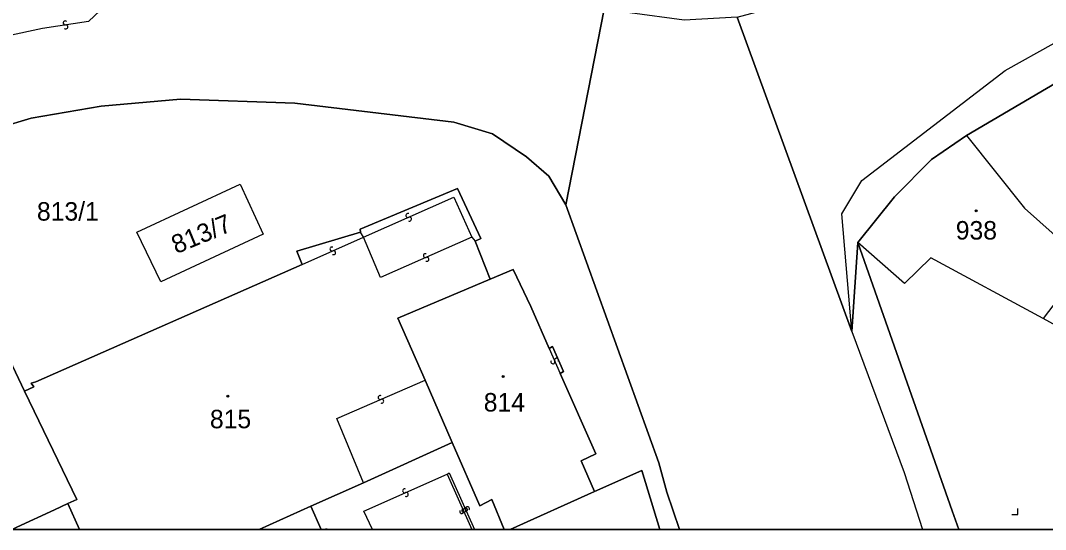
# Model space of a CAD drawing. Extents: x -600309 to -598967, y -1161267 to -1160292.
# Drawn here: x -599299.8 to -599205.5, y -1161267 to -1161220.2 of the extents above; entities that cross this region are included whole.
import ezdxf

# ---------------------------------------------------------------- set-up
doc = ezdxf.new("R2010")
doc.units = 0
for name, color, linetype in [('Level 1', 7, 'Continuous'), ('Level 13', 7, 'Continuous'), ('Level 3', 7, 'Continuous'), ('Level 4', 7, 'Continuous'), ('Level 5', 7, 'Continuous'), ('Level 57', 7, 'Continuous'), ('Level 60', 7, 'Continuous'), ('Vrstva 60', 7, 'Continuous'), ('Vrstva 63', 7, 'Continuous')]:
    doc.layers.add(name, color=color, linetype=linetype)

msp = doc.modelspace()

# ---------------------------------------------------------------- linework, layer by layer
at = {"layer": 'Level 1'}
for p, q in [((-599246.98, -1161263.55), (-599254.754, -1161267.031)), ((-599294.371, -1161267.031), (-599295.44, -1161264.65)), ((-599277.85, -1161267.031), (-599273.08, -1161264.9)), ((-599273.08, -1161264.9), (-599272.128, -1161267.031))]:
    msp.add_line(p, q, dxfattribs=at)
for points in [[(-599249.63, -1161237.16), (-599246.09, -1161219.18)], [(-599233.84, -1161219.9), (-599223.3, -1161248.82)], [(-599212.73, -1161230.8), (-599198.02, -1161222.13)], [(-599324.35, -1161239.64), (-599311.6, -1161233.84), (-599304.56, -1161230.9), (-599298.82, -1161229.2), (-599292.38, -1161228.1), (-599285.07, -1161227.45), (-599274.57, -1161227.83), (-599259.92, -1161229.56), (-599256.37, -1161230.63), (-599253.25, -1161232.74), (-599251.19, -1161234.52), (-599249.63, -1161237.16)], [(-599222.73, -1161240.63), (-599219.38, -1161236.42), (-599215.97, -1161233.01), (-599212.73, -1161230.8)], [(-599212.73, -1161230.8), (-599207.4, -1161237.47), (-599203.18, -1161241.25)], [(-599289.09, -1161239.69), (-599279.59, -1161235.27), (-599277.46, -1161239.86), (-599286.89, -1161244.25), (-599289.09, -1161239.69)], [(-599268.51, -1161239.68), (-599268.55, -1161239.41), (-599259.58, -1161235.66), (-599257.43, -1161240.27), (-599257.96, -1161240.51)], [(-599249.63, -1161237.16), (-599241.05, -1161260.89), (-599240.32, -1161263.6), (-599239.15, -1161267.031)], [(-599273.89, -1161242.65), (-599274.38, -1161241.42), (-599268.51, -1161239.68)], [(-599257.96, -1161240.51), (-599256.57, -1161244.02)], [(-599223.3, -1161248.82), (-599222.73, -1161240.63)], [(-599222.73, -1161240.63), (-599214.06, -1161265.3), (-599213.462, -1161267.031)], [(-599205.68, -1161247.62), (-599216.03, -1161242.03), (-599218.44, -1161244.4), (-599222.73, -1161240.63)], [(-599299.43, -1161254.3), (-599298.59, -1161253.91), (-599298.81, -1161253.56), (-599298.39, -1161253.44), (-599273.89, -1161242.65)], [(-599256.57, -1161244.02), (-599254.47, -1161243.13), (-599252.85, -1161246.51), (-599251.14, -1161250.39)], [(-599262.56, -1161253.29), (-599265.07, -1161247.6), (-599256.57, -1161244.02)], [(-599299.43, -1161254.3), (-599304.16, -1161244.39), (-599318.63, -1161251.32)], [(-599202.62, -1161249.31), (-599205.68, -1161247.62)], [(-599251.14, -1161250.39), (-599250.84, -1161250.21), (-599249.84, -1161252.49), (-599250.15, -1161252.67)], [(-599250.15, -1161252.67), (-599246.85, -1161260.08), (-599248.21, -1161260.71), (-599246.98, -1161263.55)], [(-599260.07, -1161259.02), (-599262.56, -1161253.29)], [(-599295.44, -1161264.65), (-599294.62, -1161264.27), (-599299.43, -1161254.3)], [(-599260.07, -1161259.02), (-599268.24, -1161262.74)], [(-599255.305, -1161267.031), (-599256.42, -1161264.28), (-599257.52, -1161264.85), (-599260.07, -1161259.02)], [(-599240.964, -1161267.031), (-599242.62, -1161261.6), (-599246.98, -1161263.55)], [(-599268.24, -1161262.74), (-599273.08, -1161264.9)], [(-599295.44, -1161264.65), (-599296.66, -1161265.23), (-599300.14, -1161266.83)]]:
    msp.add_lwpolyline(points, dxfattribs=at)
at = {"layer": 'Level 13'}
for centre, start, end in [((-599295.687, -1161220.438), 45.96507, 278.55507), ((-599295.633, -1161220.803), 226.17953, 98.27752), ((-599264.153, -1161238.141), 61.18206, 293.28006), ((-599264.006, -1161238.479), 240.9676, 113.5576), ((-599271.143, -1161241.231), 61.27864, 293.37664), ((-599270.996, -1161241.569), 241.06419, 113.65419), ((-599262.544, -1161241.841), 61.01296, 293.60296), ((-599262.397, -1161242.179), 241.22742, 113.32541), ((-599250.809, -1161251.603), 150.62927, 23.21927), ((-599250.47, -1161251.458), 330.84373, 202.94173), ((-599266.702, -1161254.89), 60.81723, 292.91523), ((-599266.558, -1161255.229), 240.60277, 113.19277), ((-599264.453, -1161263.471), 61.37674, 293.47474), ((-599264.306, -1161263.808), 241.16229, 113.75229), ((-599258.671, -1161265.126), 331.46937, 203.56736), ((-599259.198, -1161265.375), 151.29406, 23.88406), ((-599259.008, -1161265.274), 151.25491, 23.84491), ((-599258.861, -1161265.226), 331.50851, 203.60651)]:
    msp.add_arc(centre, 0.184, start, end, dxfattribs=at)
at = {"layer": 'Level 3'}
msp.add_line((-599260.54, -1161261.93), (-599258.254, -1161267.031), dxfattribs=at)
for points in [[(-599223.3, -1161248.82), (-599224.22, -1161238), (-599222.39, -1161234.93), (-599209.2, -1161224.8), (-599200.17, -1161219.79), (-599176.66, -1161208.04), (-599174.5, -1161203.42), (-599173.15, -1161201.6), (-599171.21, -1161200.56), (-599152.81, -1161193.73), (-599140.14, -1161189.54), (-599114.2, -1161181.54), (-599096.23, -1161175.97), (-599081.58, -1161170.26)], [(-599296.4, -1161212.23), (-599295.75, -1161212.52), (-599295.14, -1161212.94), (-599294.51, -1161213.47), (-599293.97, -1161214.1), (-599293.38, -1161214.9), (-599292.9, -1161215.67), (-599292.4, -1161216.64), (-599292.24, -1161216.95), (-599292.03, -1161217.33), (-599291.87, -1161217.69), (-599291.76, -1161218.13), (-599291.78, -1161218.5), (-599291.96, -1161218.79), (-599293.53, -1161220.29), (-599297.79, -1161220.95), (-599301.06, -1161221.66)], [(-599268.25, -1161240.15), (-599259.91, -1161236.47), (-599258.27, -1161240.15)], [(-599273.89, -1161242.65), (-599268.25, -1161240.15)], [(-599268.25, -1161240.15), (-599268.51, -1161239.68)], [(-599258.27, -1161240.15), (-599266.66, -1161243.86), (-599268.25, -1161240.15)], [(-599258.27, -1161240.15), (-599257.96, -1161240.51)], [(-599203.81, -1161245.18), (-599205.68, -1161247.62)], [(-599223.3, -1161248.82), (-599218.48, -1161261.8), (-599216.8, -1161267.031)], [(-599251.14, -1161250.39), (-599250.15, -1161252.67)], [(-599268.24, -1161262.74), (-599270.7, -1161256.82), (-599262.56, -1161253.29)], [(-599267.417, -1161267.031), (-599268.22, -1161265.35), (-599260.54, -1161261.93)], [(-599260.54, -1161261.93), (-599260.35, -1161261.83), (-599258.024, -1161267.031)], [(-599271.842, -1161267.031), (-599271.62, -1161266.93), (-599271.573, -1161267.031)]]:
    msp.add_lwpolyline(points, dxfattribs=at)
at = {"layer": 'Level 5'}
msp.add_lwpolyline([(-599208.57, -1161265.66), (-599208.02, -1161265.66), (-599208.02, -1161265.11)], dxfattribs=at)
for centre, radius in [((-599211.85, -1161237.71), 0.09), ((-599211.85, -1161237.71), 0.0521), ((-599255.38, -1161252.97), 0.09), ((-599255.38, -1161252.97), 0.0521), ((-599280.72, -1161254.78), 0.09), ((-599280.72, -1161254.78), 0.0521)]:
    msp.add_circle(centre, radius, dxfattribs=at)
at = {"layer": 'Level 60'}
for points in [[(-599223.3, -1161248.82), (-599233.84, -1161219.9), (-599228.56, -1161218.5), (-599222.89, -1161216.04), (-599198.82, -1161204.61), (-599186.71, -1161199.25), (-599161.82, -1161189.5), (-599099.81, -1161165.17), (-599095.29, -1161162.55), (-599094.88, -1161161.32), (-599094.31, -1161159.35), (-599094.94, -1161155.86), (-599095.55, -1161152.16), (-599095.89, -1161150.08), (-599085.08, -1161148.21), (-599079.82, -1161147.3)], [(-599081.02, -1161174.93), (-599090.91, -1161179.13), (-599097.73, -1161181.41), (-599102.87, -1161182.85), (-599120.59, -1161186.21), (-599143.27, -1161192.59), (-599155.66, -1161196.54), (-599171.36, -1161202.87), (-599168.74, -1161207.07), (-599181.86, -1161213.87), (-599198.02, -1161222.13), (-599212.73, -1161230.8), (-599215.97, -1161233.01), (-599219.38, -1161236.42), (-599222.73, -1161240.63), (-599223.3, -1161248.82)]]:
    msp.add_lwpolyline(points, dxfattribs=at)
for points in [[(-599198.74, -1161251.44), (-599202.62, -1161249.31), (-599205.68, -1161247.62), (-599216.03, -1161242.03), (-599218.44, -1161244.4), (-599222.73, -1161240.63), (-599219.38, -1161236.42), (-599215.97, -1161233.01), (-599212.73, -1161230.8), (-599207.4, -1161237.47), (-599203.18, -1161241.25), (-599188.58, -1161250.51), (-599185.56, -1161255.26), (-599195.05, -1161258.37), (-599197.64, -1161252.81)], [(-599289.09, -1161239.69), (-599279.59, -1161235.27), (-599277.46, -1161239.86), (-599286.89, -1161244.25)]]:
    msp.add_lwpolyline(points, close=True, dxfattribs=at)
at = {"layer": 'Vrstva 60'}
for points in [[(-599304.56, -1161230.9), (-599298.82, -1161229.2), (-599292.38, -1161228.1), (-599285.07, -1161227.45), (-599274.57, -1161227.83), (-599259.92, -1161229.56), (-599256.37, -1161230.63), (-599253.25, -1161232.74), (-599251.19, -1161234.52), (-599249.63, -1161237.16), (-599246.09, -1161219.18), (-599269.66, -1161216.42), (-599278.6, -1161214.32), (-599286.51, -1161210.26), (-599296.4, -1161212.23), (-599302.3, -1161213.41)], [(-599304.16, -1161244.39), (-599299.43, -1161254.3), (-599298.59, -1161253.91), (-599298.81, -1161253.56), (-599298.39, -1161253.44), (-599273.89, -1161242.65), (-599274.38, -1161241.42), (-599268.51, -1161239.68), (-599268.55, -1161239.41), (-599259.58, -1161235.66), (-599257.43, -1161240.27), (-599257.96, -1161240.51), (-599256.57, -1161244.02), (-599254.47, -1161243.13), (-599252.85, -1161246.51), (-599251.14, -1161250.39), (-599250.84, -1161250.21), (-599249.84, -1161252.49), (-599250.15, -1161252.67), (-599246.85, -1161260.08), (-599248.21, -1161260.71), (-599246.98, -1161263.55), (-599242.62, -1161261.6), (-599240.964, -1161267.031), (-599239.15, -1161267.031), (-599240.32, -1161263.6), (-599241.05, -1161260.89), (-599249.63, -1161237.16), (-599251.19, -1161234.52), (-599253.25, -1161232.74), (-599256.37, -1161230.63), (-599259.92, -1161229.56), (-599274.57, -1161227.83), (-599285.07, -1161227.45), (-599292.38, -1161228.1), (-599298.82, -1161229.2), (-599304.56, -1161230.9)]]:
    msp.add_lwpolyline(points, dxfattribs=at)
for points in [[(-599239.15, -1161267.031), (-599213.462, -1161267.031), (-599214.06, -1161265.3), (-599222.73, -1161240.63), (-599223.3, -1161248.82), (-599233.84, -1161219.9), (-599238.72, -1161220.17), (-599243.72, -1161219.5), (-599246.09, -1161219.18), (-599249.63, -1161237.16), (-599241.05, -1161260.89), (-599240.32, -1161263.6)], [(-599186.414, -1161267.031), (-599185.685, -1161267.031), (-599180.01, -1161264.62), (-599176.24, -1161262.43), (-599172.08, -1161260.04), (-599176.88, -1161252.96), (-599186.91, -1161238.28), (-599189.11, -1161235.21), (-599198.02, -1161222.13), (-599212.73, -1161230.8), (-599207.4, -1161237.47), (-599203.18, -1161241.25), (-599188.58, -1161250.51), (-599185.56, -1161255.26), (-599181.59, -1161262.07), (-599188.43, -1161263.54)], [(-599294.371, -1161267.031), (-599277.85, -1161267.031), (-599273.08, -1161264.9), (-599268.24, -1161262.74), (-599260.07, -1161259.02), (-599262.56, -1161253.29), (-599265.07, -1161247.6), (-599256.57, -1161244.02), (-599257.96, -1161240.51), (-599257.43, -1161240.27), (-599259.58, -1161235.66), (-599268.55, -1161239.41), (-599268.51, -1161239.68), (-599274.38, -1161241.42), (-599273.89, -1161242.65), (-599298.39, -1161253.44), (-599298.81, -1161253.56), (-599298.59, -1161253.91), (-599299.43, -1161254.3), (-599294.62, -1161264.27), (-599295.44, -1161264.65)], [(-599277.46, -1161239.86), (-599286.89, -1161244.25), (-599289.09, -1161239.69), (-599279.59, -1161235.27)], [(-599213.462, -1161267.031), (-599200.742, -1161267.031), (-599200.83, -1161266.2), (-599202.18, -1161253.49), (-599202.62, -1161249.31), (-599205.68, -1161247.62), (-599216.03, -1161242.03), (-599218.44, -1161244.4), (-599222.73, -1161240.63), (-599214.06, -1161265.3)], [(-599255.305, -1161267.031), (-599254.754, -1161267.031), (-599246.98, -1161263.55), (-599248.21, -1161260.71), (-599246.85, -1161260.08), (-599250.15, -1161252.67), (-599249.84, -1161252.49), (-599250.84, -1161250.21), (-599251.14, -1161250.39), (-599252.85, -1161246.51), (-599254.47, -1161243.13), (-599256.57, -1161244.02), (-599265.07, -1161247.6), (-599262.56, -1161253.29), (-599260.07, -1161259.02), (-599257.52, -1161264.85), (-599256.42, -1161264.28)], [(-599311.243, -1161267.031), (-599300.557, -1161267.031), (-599300.14, -1161266.83), (-599296.66, -1161265.23), (-599295.44, -1161264.65), (-599294.62, -1161264.27), (-599299.43, -1161254.3), (-599304.16, -1161244.39), (-599318.63, -1161251.32)], [(-599255.305, -1161267.031), (-599256.42, -1161264.28), (-599257.52, -1161264.85), (-599260.07, -1161259.02), (-599268.24, -1161262.74), (-599273.08, -1161264.9), (-599272.128, -1161267.031)], [(-599254.754, -1161267.031), (-599240.964, -1161267.031), (-599242.62, -1161261.6), (-599246.98, -1161263.55)], [(-599294.371, -1161267.031), (-599295.44, -1161264.65), (-599296.66, -1161265.23), (-599300.14, -1161266.83), (-599300.557, -1161267.031)], [(-599277.85, -1161267.031), (-599272.128, -1161267.031), (-599273.08, -1161264.9)]]:
    msp.add_lwpolyline(points, close=True, dxfattribs=at)
at = {"layer": 'Vrstva 63'}
msp.add_lwpolyline([(-600308.541, -1160292.347), (-598967.108, -1160292.347), (-598967.108, -1161267.031), (-600308.541, -1161267.031)], close=True, dxfattribs=at)

# ---------------------------------------------------------------- texts
at = {"layer": 'Level 4'}
msp.add_text('813/7', height=1.7, rotation=22.5, dxfattribs=at).set_placement((-599285.47, -1161241.71))
for s, p in [('938', (-599213.73, -1161240.36)), ('814', (-599257.17, -1161256.18)), ('815', (-599282.37, -1161257.72))]:
    msp.add_text(s, height=1.7, dxfattribs=at).set_placement(p)
at = {"layer": 'Level 57'}
msp.add_text('813/1', height=1.7, dxfattribs=at).set_placement((-599298.29, -1161238.62))

doc.saveas('drawing.dxf')
